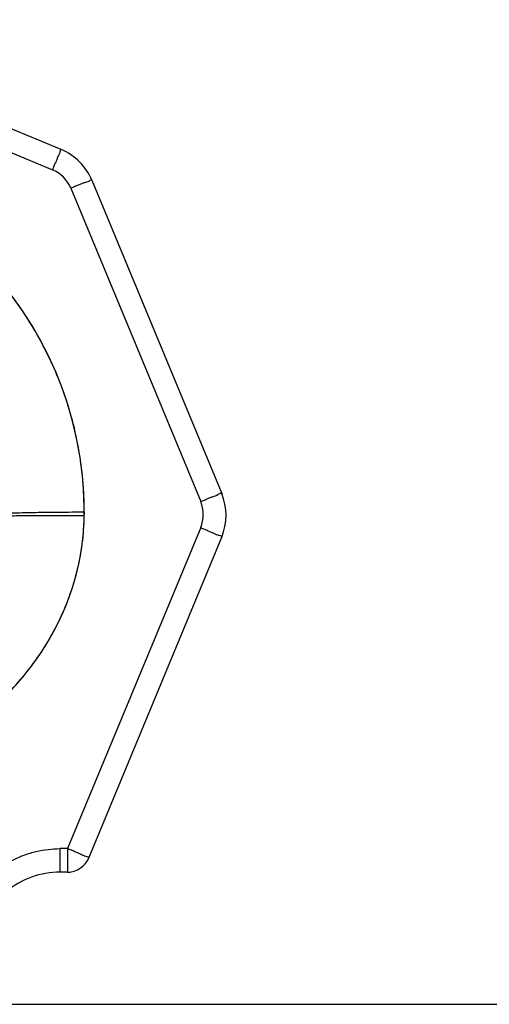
# Model space of a CAD drawing. Header units: millimetres. Extents: x 0 to 297, y 0 to 210.
# Tile 312 of 455: x 167.173 to 167.751, y 161.41 to 162.623. Entities that reach past the tile are written whole.
import ezdxf

# ---------------------------------------------------------------- set-up
doc = ezdxf.new("R2010")
doc.units = ezdxf.units.MM
doc.header["$LTSCALE"] = 16.335
doc.layers.get('0').update_dxf_attribs({"linetype": 'CONTINUOUS'})
doc.layers.add('001-M31079-X02', color=7, linetype='CONTINUOUS')

msp = doc.modelspace()

# ---------------------------------------------------------------- linework, layer by layer
at = {"color": 7, "linetype": 'Continuous'}
msp.add_line((165.0198, 161.4105), (167.9108, 161.4105), dxfattribs=at)
at = {"layer": '001-M31079-X02', "color": 9, "linetype": 'Continuous'}
for p, q in [((167.2236, 162.4629), (166.8379, 162.6227)), ((166.8272, 162.5977), (167.2129, 162.4379)), ((167.2615, 162.425), (167.4213, 162.0393)), ((167.2357, 162.4152), (167.3954, 162.0295)), ((167.2521, 162.0166), (167.2521, 162.0134)), ((167.3954, 161.9973), (167.2317, 161.6021)), ((167.2572, 161.5896), (167.4213, 161.9857)), ((167.2317, 161.6021), (167.2222, 161.6021)), ((167.2222, 161.6021), (167.2222, 161.5732)), ((167.2317, 161.6021), (167.2317, 161.5732)), ((167.2317, 161.5732), (167.2222, 161.5732)), ((167.2317, 161.5732), (167.2347, 161.5726))]:
    msp.add_line(p, q, dxfattribs=at)
at = {"layer": '001-M31079-X02', "color": 7, "linetype": 'Continuous'}
for q in [(167.2521, 162.0166), (167.2521, 162.015)]:
    msp.add_line((167.2521, 162.0118), q, dxfattribs=at)
at = {"layer": '001-M31079-X02', "color": 9, "linetype": 'Continuous'}
for centre, radius, start, end in [((167.1968, 162.3982), 0.07, 22.5, 67.5), ((167.1968, 162.3991), 0.042, 22.5027, 67.4973), ((167.3566, 162.0125), 0.07, 337.5, 22.5), ((167.3566, 162.0134), 0.042, 337.5027, 22.4973), ((167.2317, 161.6012), 0.028, 270, 337.5)]:
    msp.add_arc(centre, radius, start, end, dxfattribs=at)
at = {"layer": '001-M31079-X02', "color": 7, "linetype": 'Continuous'}
msp.add_arc((166.8111, 162.0166), 0.441, 0, 180, dxfattribs=at)
at = {"layer": '001-M31079-X02', "color": 9, "linetype": 'Continuous'}
for points, knots in [([(167.2236, 162.4629), (167.2225, 162.4634), (167.2222, 162.4577), (167.2199, 162.455), (167.2182, 162.4503), (167.2165, 162.4465), (167.2147, 162.4423), (167.2135, 162.4394), (167.2129, 162.4379)], [0, 0, 0, 0, 0.133122, 0.355272, 0.497768, 0.655853, 0.82491, 1, 1, 1, 1]), ([(167.2521, 162.0166), (167.2521, 162.0298), (167.2509, 162.0562), (167.2456, 162.0955), (167.2368, 162.1341), (167.2245, 162.1718), (167.2089, 162.2083), (167.1902, 162.2432), (167.1683, 162.2762), (167.1436, 162.3072), (167.1162, 162.3359), (167.0864, 162.3619), (167.0543, 162.3852), (167.0203, 162.4055), (166.9846, 162.4227), (166.9475, 162.4366), (166.9093, 162.4472), (166.8704, 162.4542), (166.8309, 162.4578), (166.7913, 162.4578), (166.7518, 162.4542), (166.7129, 162.4472), (166.6747, 162.4366), (166.6376, 162.4227), (166.6019, 162.4055), (166.5679, 162.3852), (166.5358, 162.3619), (166.506, 162.3359), (166.4786, 162.3072), (166.4539, 162.2762), (166.432, 162.2432), (166.4133, 162.2083), (166.3977, 162.1718), (166.3854, 162.1341), (166.3766, 162.0955), (166.3713, 162.0562), (166.3701, 162.0298), (166.3701, 162.0166)], [0, 0, 0, 0, 0.028575, 0.057156, 0.085737, 0.114317, 0.142895, 0.171472, 0.200048, 0.228622, 0.257194, 0.285764, 0.314333, 0.342901, 0.371466, 0.400031, 0.428594, 0.457157, 0.485719, 0.514281, 0.542844, 0.571406, 0.59997, 0.628534, 0.6571, 0.685667, 0.714236, 0.742807, 0.771379, 0.799953, 0.828529, 0.857106, 0.885684, 0.914264, 0.942844, 0.971426, 1, 1, 1, 1]), ([(167.2615, 162.425), (167.2611, 162.4261), (167.2567, 162.4228), (167.2532, 162.4224), (167.2486, 162.4204), (167.2446, 162.4189), (167.2402, 162.4171), (167.2372, 162.4158), (167.2357, 162.4152)], [0, 0, 0, 0, 0.129377, 0.34521, 0.487677, 0.646948, 0.821764, 1, 1, 1, 1]), ([(167.3954, 162.0295), (167.3969, 162.0301), (167.3998, 162.0313), (167.4041, 162.033), (167.4081, 162.0346), (167.4118, 162.0362), (167.4158, 162.0371), (167.4205, 162.0413), (167.4213, 162.0393)], [0, 0, 0, 0, 0.1741, 0.342618, 0.500521, 0.643094, 0.766084, 1, 1, 1, 1]), ([(166.9025, 161.6754), (166.9238, 161.6779), (166.9664, 161.6854), (167.0284, 161.7051), (167.0871, 161.7344), (167.1406, 161.7736), (167.1865, 161.8224), (167.2224, 161.8797), (167.2459, 161.9437), (167.2518, 161.9891), (167.2521, 162.0118)], [0, 0, 0, 0, 0.121582, 0.243818, 0.366995, 0.491312, 0.616868, 0.743649, 0.871486, 1, 1, 1, 1]), ([(167.1261, 162.0125), (167.1261, 162.0137), (167.1305, 162.0132), (167.1343, 162.0141), (167.1406, 162.0144), (167.148, 162.0149), (167.1571, 162.0152), (167.1675, 162.0156), (167.1793, 162.0159), (167.1923, 162.0161), (167.2064, 162.0164), (167.2212, 162.0165), (167.2366, 162.0166), (167.247, 162.0166), (167.2521, 162.0166)], [0, 0, 0, 0, 0.02982, 0.064811, 0.11163, 0.171497, 0.243161, 0.326316, 0.419778, 0.524502, 0.635429, 0.753216, 0.877724, 1, 1, 1, 1]), ([(167.2521, 162.0118), (167.2445, 162.0119), (167.2291, 162.012), (167.2062, 162.012), (167.1842, 162.0119), (167.167, 162.0117), (167.1548, 162.0114), (167.1472, 162.0111), (167.1407, 162.0108), (167.1354, 162.0105), (167.1315, 162.0102), (167.1285, 162.0098), (167.1271, 162.0095), (167.1261, 162.0092), (167.1261, 162.009)], [0, 0, 0, 0, 0.180599, 0.365648, 0.544133, 0.703922, 0.773279, 0.834152, 0.885712, 0.927563, 0.95952, 0.981825, 0.994942, 1, 1, 1, 1]), ([(167.3954, 161.9973), (167.3969, 161.9967), (167.3999, 161.9955), (167.4043, 161.9936), (167.4083, 161.9919), (167.4122, 161.9903), (167.4157, 161.9881), (167.4222, 161.9877), (167.4213, 161.9857)], [0, 0, 0, 0, 0.172859, 0.34078, 0.498575, 0.641379, 0.764791, 1, 1, 1, 1]), ([(167.1302, 161.5625), (167.1334, 161.566), (167.1405, 161.5726), (167.1522, 161.5814), (167.165, 161.5888), (167.1787, 161.5947), (167.193, 161.5989), (167.2075, 161.6015), (167.2173, 161.6021), (167.2222, 161.6021)], [0, 0, 0, 0, 0.139407, 0.281547, 0.425273, 0.569753, 0.714131, 0.857816, 1, 1, 1, 1]), ([(167.2576, 161.5904), (167.2581, 161.5916), (167.2523, 161.5923), (167.2494, 161.5947), (167.2446, 161.5966), (167.2406, 161.5984), (167.2362, 161.6002), (167.2332, 161.6015), (167.2317, 161.6021)], [0, 0, 0, 0, 0.135324, 0.35878, 0.501642, 0.659396, 0.827316, 1, 1, 1, 1]), ([(167.2222, 161.5732), (167.2104, 161.5732), (167.1866, 161.5689), (167.1603, 161.5541), (167.1434, 161.5374), (167.1334, 161.5228), (167.1267, 161.5065), (167.125, 161.4949), (167.1248, 161.4892)], [0, 0, 0, 0, 0.25143, 0.503272, 0.628972, 0.753715, 0.877314, 1, 1, 1, 1])]:
    msp.add_open_spline(points, degree=3, knots=knots, dxfattribs=at)
at = {"layer": '001-M31079-X02', "color": 7, "linetype": 'Continuous'}
msp.add_open_spline([(166.9025, 161.6754), (166.9173, 161.6772), (166.9454, 161.6815), (166.9853, 161.6913), (167.0215, 161.7036), (167.0547, 161.7181), (167.0854, 161.7349), (167.1136, 161.7538), (167.1394, 161.7746), (167.1627, 161.7971), (167.1834, 161.8212), (167.2015, 161.8466), (167.2169, 161.873), (167.2295, 161.9002), (167.2394, 161.928), (167.2465, 161.956), (167.2509, 161.9839), (167.252, 162.0026), (167.2521, 162.0118)], degree=3, knots=[0, 0, 0, 0, 0.084241, 0.160502, 0.23183, 0.299871, 0.365492, 0.429256, 0.491499, 0.552457, 0.612188, 0.67079, 0.728296, 0.784874, 0.84035, 0.894647, 0.94782, 1, 1, 1, 1], dxfattribs=at)

doc.saveas('drawing.dxf')
